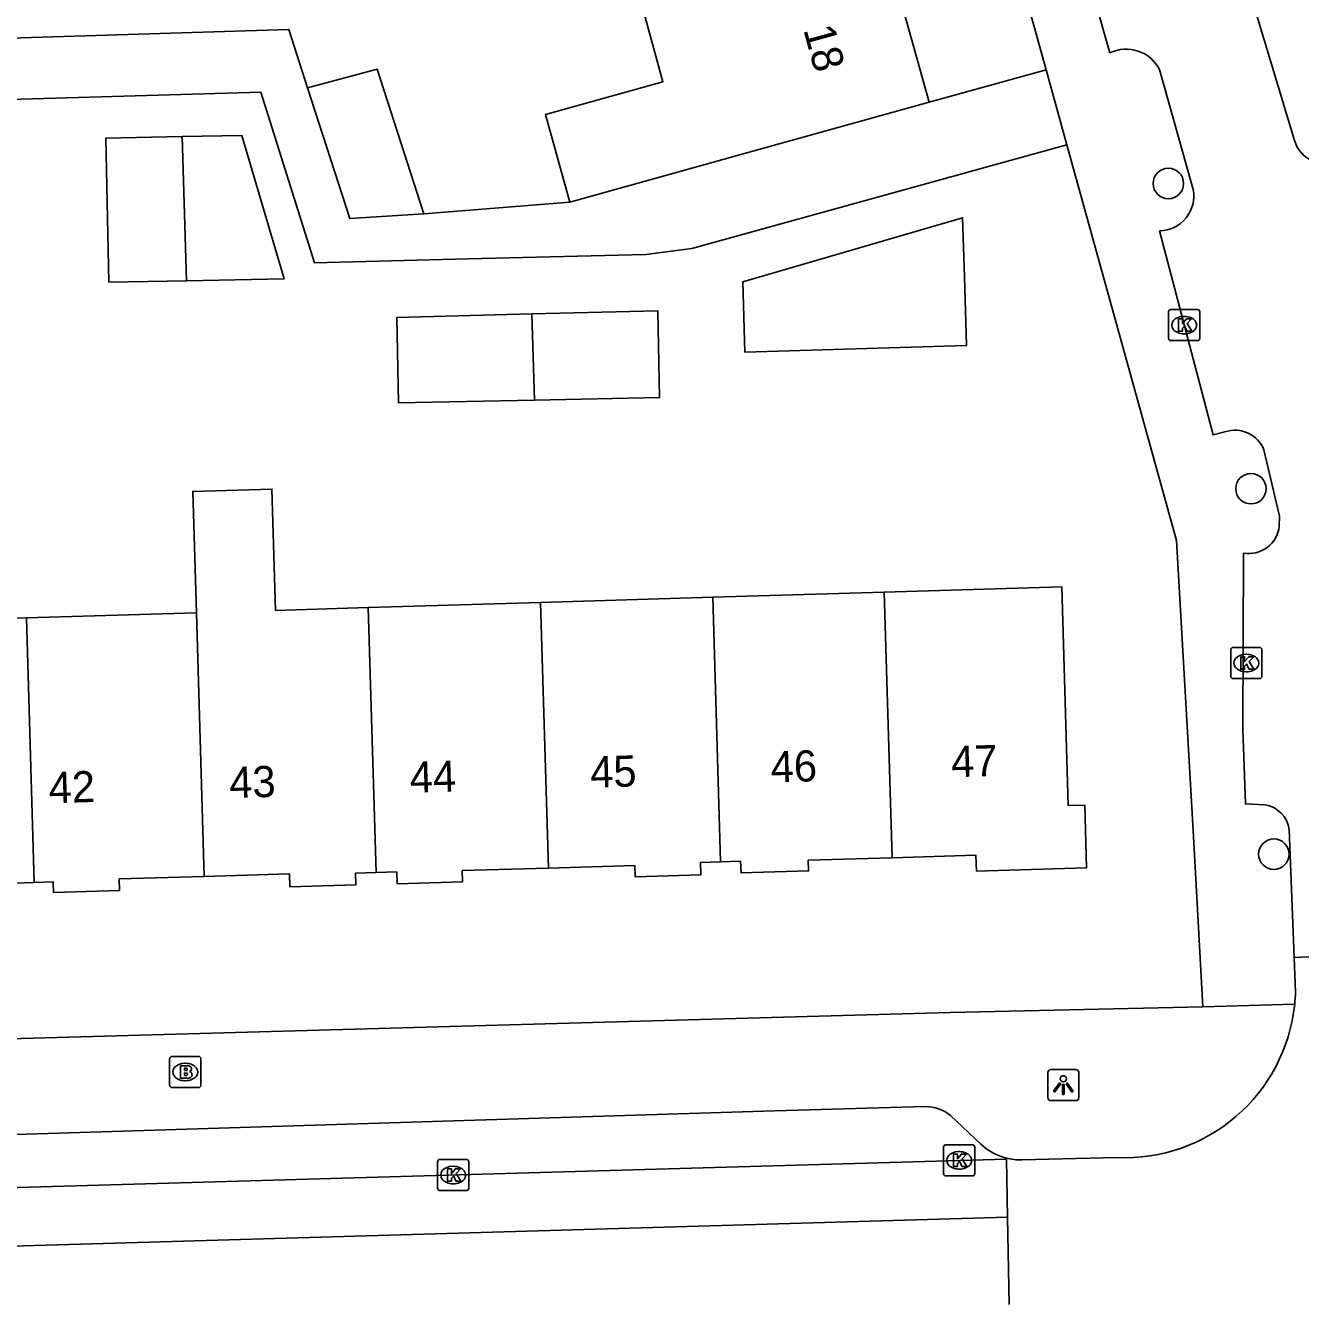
# Model space of a CAD drawing. Extents: x 162250 to 162654, y 380744 to 381605.
# Drawn here: x 162422.34 to 162463.25, y 381208.05 to 381249.03 of the extents above; entities that cross this region are included whole.
import ezdxf

# ---------------------------------------------------------------- set-up
doc = ezdxf.new("R2010")
doc.units = 0
for name, color, linetype in [('IMGEO_Boom', 7, 'Continuous'), ('IMGEO_Brandkraan', 7, 'Continuous'), ('IMGEO_Kolk', 7, 'Continuous'), ('IMGEO_Lichtpunt', 7, 'Continuous'), ('IMGEO_Pand', 7, 'Continuous'), ('IMGEO_Pand_nummerreeks', 7, 'Continuous'), ('IMGEO_Rijbaan_lokaal_gesloten', 7, 'Continuous'), ('IMGEO_Rijbaan_lokaal_open', 7, 'Continuous'), ('IMGEO_Voetpad_open', 7, 'Continuous')]:
    doc.layers.add(name, color=color, linetype=linetype)

msp = doc.modelspace()

# ---------------------------------------------------------------- linework, layer by layer
at = {"layer": 'IMGEO_Boom'}
for centre in [(162459.016, 381243.958), (162461.666, 381234.163), (162462.402, 381222.435)]:
    msp.add_circle(centre, 0.489, dxfattribs=at)
at = {"layer": 'IMGEO_Brandkraan'}
for p, q in [((162426.968, 381215.02), (162426.968, 381215.872)), ((162427.043, 381215.946), (162427.895, 381215.946)), ((162427.456, 381215.726), (162427.481, 381215.726)), ((162427.969, 381215.872), (162427.969, 381215.02)), ((162427.895, 381214.946), (162427.043, 381214.946)), ((162427.479, 381215.166), (162427.454, 381215.166))]:
    msp.add_line(p, q, dxfattribs=at)
for points in [[(162426.968, 381215.02), (162426.968, 381215.872)], [(162427.043, 381215.946), (162427.895, 381215.946)], [(162427.969, 381215.872), (162427.969, 381215.02)], [(162427.316, 381215.646), (162427.316, 381215.246), (162427.529, 381215.246)], [(162427.547, 381215.646), (162427.316, 381215.646)], [(162427.495, 381215.565), (162427.441, 381215.565), (162427.441, 381215.489)], [(162427.441, 381215.489), (162427.494, 381215.489)], [(162427.503, 381215.413), (162427.441, 381215.413), (162427.441, 381215.332)], [(162427.441, 381215.332), (162427.503, 381215.332)], [(162427.895, 381214.946), (162427.043, 381214.946)]]:
    msp.add_lwpolyline(points, dxfattribs=at)
for centre, radius, start, end in [((162427.045, 381215.87), 0.0765, 91.552, 178.448), ((162427.045, 381215.87), 0.0765, 91.552, 178.448), ((162427.893, 381215.87), 0.0765, 1.552, 88.448), ((162427.893, 381215.87), 0.0765, 1.552, 88.448), ((162427.496, 381215.527), 0.0379, 267.8285, 90.9355), ((162427.504, 381215.372), 0.0404, 269.8759, 90.5077), ((162427.535, 381215.497), 0.251, 268.6676, 293.5347), ((162427.551, 381215.501), 0.145, 59.4692, 91.5367), ((162427.576, 381215.548), 0.0922, 285.5137, 58.1501), ((162427.581, 381215.356), 0.105, 301.3115, 78.989), ((162427.045, 381215.022), 0.0765, 181.552, 268.448), ((162427.045, 381215.022), 0.0765, 181.552, 268.448), ((162427.893, 381215.022), 0.0765, 271.552, 358.448), ((162427.893, 381215.022), 0.0765, 271.552, 358.448)]:
    msp.add_arc(centre, radius, start, end, dxfattribs=at)
for centre, major_axis, ratio, start_param, end_param in [((162427.455, 381215.446), (-0.387, 0.002), 0.722429, 4.712389, 7.853982), ((162427.48, 381215.446), (-0.39, 0.002), 0.717154, 1.570796, 4.712389)]:
    msp.add_ellipse(centre, major_axis=major_axis, ratio=ratio, start_param=start_param, end_param=end_param, dxfattribs=at)
at = {"layer": 'IMGEO_Kolk'}
for p, q in [((162459.099, 381239.914), (162459.951, 381239.914)), ((162459.024, 381238.988), (162459.024, 381239.84)), ((162459.512, 381239.694), (162459.537, 381239.694)), ((162460.025, 381239.84), (162460.025, 381238.988)), ((162459.535, 381239.134), (162459.51, 381239.134)), ((162459.951, 381238.914), (162459.099, 381238.914)), ((162461.019, 381228.143), (162461.019, 381228.995)), ((162461.094, 381229.069), (162461.946, 381229.069)), ((162461.507, 381228.849), (162461.532, 381228.849)), ((162462.02, 381228.995), (162462.02, 381228.143)), ((162461.946, 381228.069), (162461.094, 381228.069)), ((162461.53, 381228.289), (162461.505, 381228.289)), ((162451.803, 381212.184), (162451.803, 381213.036)), ((162451.878, 381213.11), (162452.73, 381213.11)), ((162452.291, 381212.89), (162452.316, 381212.89)), ((162452.804, 381213.036), (162452.804, 381212.184)), ((162435.565, 381211.713), (162435.565, 381212.565)), ((162435.64, 381212.639), (162436.492, 381212.639)), ((162436.053, 381212.419), (162436.078, 381212.419)), ((162436.566, 381212.565), (162436.566, 381211.713)), ((162452.73, 381212.11), (162451.878, 381212.11)), ((162452.314, 381212.33), (162452.289, 381212.33)), ((162436.492, 381211.639), (162435.64, 381211.639)), ((162436.076, 381211.859), (162436.051, 381211.859))]:
    msp.add_line(p, q, dxfattribs=at)
for points in [[(162459.099, 381239.914), (162459.951, 381239.914)], [(162459.024, 381238.988), (162459.024, 381239.84)], [(162459.345, 381239.614), (162459.468, 381239.614), (162459.468, 381239.463), (162459.598, 381239.614), (162459.762, 381239.614), (162459.616, 381239.463), (162459.769, 381239.214), (162459.617, 381239.214), (162459.532, 381239.378), (162459.468, 381239.311), (162459.468, 381239.214), (162459.345, 381239.214), (162459.345, 381239.614)], [(162460.025, 381239.84), (162460.025, 381238.988)], [(162459.951, 381238.914), (162459.099, 381238.914)], [(162461.019, 381228.143), (162461.019, 381228.995)], [(162461.094, 381229.069), (162461.946, 381229.069)], [(162462.02, 381228.995), (162462.02, 381228.143)], [(162461.34, 381228.769), (162461.463, 381228.769), (162461.463, 381228.618), (162461.593, 381228.769), (162461.757, 381228.769), (162461.611, 381228.618), (162461.764, 381228.369), (162461.612, 381228.369), (162461.527, 381228.533), (162461.463, 381228.466), (162461.463, 381228.369), (162461.34, 381228.369), (162461.34, 381228.769)], [(162461.946, 381228.069), (162461.094, 381228.069)], [(162451.803, 381212.184), (162451.803, 381213.036)], [(162451.878, 381213.11), (162452.73, 381213.11)], [(162452.124, 381212.81), (162452.247, 381212.81), (162452.247, 381212.659), (162452.377, 381212.81), (162452.541, 381212.81), (162452.395, 381212.659), (162452.548, 381212.41), (162452.396, 381212.41), (162452.311, 381212.574), (162452.247, 381212.507), (162452.247, 381212.41), (162452.124, 381212.41), (162452.124, 381212.81)], [(162452.804, 381213.036), (162452.804, 381212.184)], [(162435.565, 381211.713), (162435.565, 381212.565)], [(162435.64, 381212.639), (162436.492, 381212.639)], [(162436.566, 381212.565), (162436.566, 381211.713)], [(162435.886, 381212.339), (162436.009, 381212.339), (162436.009, 381212.188), (162436.139, 381212.339), (162436.303, 381212.339), (162436.157, 381212.188), (162436.31, 381211.939), (162436.158, 381211.939), (162436.073, 381212.103), (162436.009, 381212.036), (162436.009, 381211.939), (162435.886, 381211.939), (162435.886, 381212.339)], [(162452.73, 381212.11), (162451.878, 381212.11)], [(162436.492, 381211.639), (162435.64, 381211.639)]]:
    msp.add_lwpolyline(points, dxfattribs=at)
for centre, start, end in [((162459.101, 381239.838), 91.552, 178.448), ((162459.101, 381239.838), 91.552, 178.448), ((162459.949, 381239.838), 1.552, 88.448), ((162459.949, 381239.838), 1.552, 88.448), ((162459.101, 381238.99), 181.552, 268.448), ((162459.101, 381238.99), 181.552, 268.448), ((162459.949, 381238.99), 271.552, 358.448), ((162459.949, 381238.99), 271.552, 358.448), ((162461.096, 381228.993), 91.552, 178.448), ((162461.096, 381228.993), 91.552, 178.448), ((162461.944, 381228.993), 1.552, 88.448), ((162461.944, 381228.993), 1.552, 88.448), ((162461.096, 381228.145), 181.552, 268.448), ((162461.096, 381228.145), 181.552, 268.448), ((162461.944, 381228.145), 271.552, 358.448), ((162461.944, 381228.145), 271.552, 358.448), ((162451.88, 381213.034), 91.552, 178.448), ((162451.88, 381213.034), 91.552, 178.448), ((162452.728, 381213.034), 1.552, 88.448), ((162452.728, 381213.034), 1.552, 88.448), ((162435.642, 381212.563), 91.552, 178.448), ((162435.642, 381212.563), 91.552, 178.448), ((162436.49, 381212.563), 1.552, 88.448), ((162436.49, 381212.563), 1.552, 88.448), ((162451.88, 381212.186), 181.552, 268.448), ((162451.88, 381212.186), 181.552, 268.448), ((162452.728, 381212.186), 271.552, 358.448), ((162452.728, 381212.186), 271.552, 358.448), ((162435.642, 381211.715), 181.552, 268.448), ((162435.642, 381211.715), 181.552, 268.448), ((162436.49, 381211.715), 271.552, 358.448), ((162436.49, 381211.715), 271.552, 358.448)]:
    msp.add_arc(centre, 0.0765, start, end, dxfattribs=at)
for centre, major_axis, ratio, start_param, end_param in [((162459.511, 381239.414), (-0.387, 0.002), 0.722429, 4.712389, 7.853982), ((162459.536, 381239.414), (-0.39, 0.002), 0.717154, 1.570796, 4.712389), ((162461.506, 381228.569), (-0.387, 0.002), 0.722429, 4.712389, 7.853982), ((162461.531, 381228.569), (-0.39, 0.002), 0.717154, 1.570796, 4.712389), ((162452.29, 381212.61), (-0.387, 0.002), 0.722429, 4.712389, 7.853982), ((162452.315, 381212.61), (-0.39, 0.002), 0.717154, 1.570796, 4.712389), ((162436.052, 381212.139), (-0.387, 0.002), 0.722429, 4.712389, 7.853982), ((162436.077, 381212.139), (-0.39, 0.002), 0.717154, 1.570796, 4.712389)]:
    msp.add_ellipse(centre, major_axis=major_axis, ratio=ratio, start_param=start_param, end_param=end_param, dxfattribs=at)
at = {"layer": 'IMGEO_Lichtpunt'}
for p, q in [((162455.148, 381215.43), (162455.148, 381214.623)), ((162455.148, 381215.43), (162455.148, 381214.623)), ((162456.05, 381215.525), (162455.242, 381215.525)), ((162456.05, 381215.525), (162455.242, 381215.525)), ((162456.144, 381214.623), (162456.144, 381215.43)), ((162456.144, 381214.623), (162456.144, 381215.43)), ((162455.242, 381214.529), (162456.05, 381214.529)), ((162455.242, 381214.529), (162456.05, 381214.529))]:
    msp.add_line(p, q, dxfattribs=at)
for points in [[(162455.522, 381215.094), (162455.561, 381215.066), (162455.373, 381214.804), (162455.335, 381214.831), (162455.522, 381215.094)], [(162455.624, 381215.046), (162455.671, 381215.046), (162455.671, 381214.724), (162455.624, 381214.724), (162455.624, 381215.046)], [(162455.734, 381215.066), (162455.772, 381215.093), (162455.959, 381214.831), (162455.92, 381214.803), (162455.734, 381215.066)]]:
    msp.add_lwpolyline(points, dxfattribs=at)
msp.add_circle((162455.647, 381215.228), 0.0994, dxfattribs=at)
for centre, start, end in [((162455.242, 381215.43), 90, 180), ((162455.242, 381215.43), 90, 180), ((162456.05, 381215.43), 0, 90), ((162456.05, 381215.43), 0, 90), ((162455.242, 381214.623), 180, 270), ((162455.242, 381214.623), 180, 270), ((162456.05, 381214.623), 270, 0), ((162456.05, 381214.623), 270, 360)]:
    msp.add_arc(centre, 0.0946, start, end, dxfattribs=at)
at = {"layer": 'IMGEO_Pand'}
for points in [[(162449.935, 381251.777), (162450.653, 381251.589), (162451.087, 381250), (162450.542, 381249.433), (162451.339, 381246.57)], [(162439.809, 381243.359), (162439.026, 381246.17), (162442.798, 381247.22), (162442.129, 381249.647)], [(162431.393, 381247.031), (162433.626, 381247.629), (162435.124, 381242.985)], [(162431.393, 381247.031), (162432.746, 381242.833), (162435.124, 381242.985)], [(162439.809, 381243.359), (162446.523, 381245.229), (162451.339, 381246.57)], [(162427.506, 381240.839), (162425.019, 381240.787), (162424.923, 381245.411), (162427.367, 381245.461)], [(162427.367, 381245.461), (162429.281, 381245.501), (162430.638, 381240.903), (162427.506, 381240.839)], [(162427.506, 381240.839), (162427.367, 381245.461)], [(162445.429, 381238.544), (162445.36, 381240.797), (162452.413, 381242.856), (162452.47, 381240.97), (162452.538, 381238.759), (162445.429, 381238.544)], [(162438.593, 381239.77), (162442.631, 381239.871), (162442.687, 381237.086), (162438.676, 381237.005)], [(162438.676, 381237.005), (162434.314, 381236.917), (162434.258, 381239.661), (162438.593, 381239.77)], [(162438.593, 381239.77), (162438.676, 381237.005)], [(162427.826, 381230.184), (162427.709, 381234.074), (162430.248, 381234.15), (162430.365, 381230.26), (162433.343, 381230.349)], [(162444.393, 381230.68), (162449.894, 381230.844)], [(162449.894, 381230.844), (162455.596, 381231.015), (162455.806, 381223.993), (162456.332, 381224.009), (162456.392, 381221.999), (162452.855, 381221.893), (162452.84, 381222.4), (162450.149, 381222.319)], [(162449.894, 381230.844), (162450.149, 381222.319)], [(162433.343, 381230.349), (162438.87, 381230.514)], [(162438.87, 381230.514), (162444.393, 381230.68)], [(162439.125, 381221.99), (162438.87, 381230.514)], [(162444.647, 381222.192), (162444.393, 381230.68)], [(162416.859, 381229.856), (162422.371, 381230.021)], [(162422.371, 381230.021), (162427.826, 381230.184)], [(162422.371, 381230.021), (162422.625, 381221.529)], [(162427.826, 381230.184), (162428.08, 381221.721)], [(162433.598, 381221.847), (162433.343, 381230.349)], [(162450.149, 381222.319), (162447.461, 381222.239), (162447.471, 381221.897), (162445.302, 381221.832), (162445.29, 381222.211), (162444.647, 381222.192)], [(162433.598, 381221.847), (162432.935, 381221.827), (162432.946, 381221.456), (162430.823, 381221.392), (162430.811, 381221.803), (162428.08, 381221.721)], [(162439.125, 381221.99), (162436.359, 381221.907), (162436.37, 381221.549), (162434.271, 381221.486), (162434.259, 381221.867), (162433.598, 381221.847)], [(162444.647, 381222.192), (162444.006, 381222.173), (162444.018, 381221.774), (162441.902, 381221.71), (162441.891, 381222.072), (162439.125, 381221.99)], [(162422.625, 381221.529), (162422.014, 381221.51), (162422.025, 381221.16), (162419.872, 381221.096), (162419.861, 381221.473), (162417.112, 381221.391)], [(162428.08, 381221.721), (162425.349, 381221.639), (162425.36, 381221.27), (162423.245, 381221.206), (162423.234, 381221.547), (162422.625, 381221.529)]]:
    msp.add_lwpolyline(points, dxfattribs=at)
at = {"layer": 'IMGEO_Rijbaan_lokaal_gesloten'}
for points in [[(162463.052, 381219.115), (162466.619, 381219.285)], [(162463.096, 381218.006), (162463.052, 381219.115)], [(162409.993, 381211.345), (162416.495, 381211.579), (162442.593, 381212.327), (162453.821, 381212.653)], [(162453.821, 381212.653), (162453.82, 381212.683)], [(162453.857, 381210.783), (162453.821, 381212.653)], [(162454.31, 381212.623), (162457.358, 381212.697)], [(162381.43, 381208.683), (162408.962, 381209.481), (162411.235, 381209.547), (162453.857, 381210.783)], [(162453.911, 381207.983), (162453.857, 381210.783)]]:
    msp.add_lwpolyline(points, dxfattribs=at)
for centre, radius, start, end in [((162457.076, 381218.225), 6.024, 354.2796, 357.9126), ((162457.605, 381218.185), 5.493, 267.4183, 354.1533), ((162454.308, 381214.641), 2.018, 255.993, 270.0449)]:
    msp.add_arc(centre, radius, start, end, dxfattribs=at)
at = {"layer": 'IMGEO_Rijbaan_lokaal_open'}
for points in [[(162454.505, 381257.402), (162456.613, 381250), (162457.141, 381248.145)], [(162463.064, 381245.338), (162461.583, 381250.246)], [(162458.732, 381247.612), (162459.813, 381243.767)], [(162458.733, 381242.434), (162460.452, 381235.89), (162460.833, 381235.984)], [(162462.084, 381235.406), (162462.581, 381233.278), (162462.576, 381232.959)], [(162461.424, 381232.097), (162461.41, 381226.459), (162461.487, 381224.052), (162462.109, 381224.023)], [(162462.89, 381223.225), (162463.052, 381219.115)]]:
    msp.add_lwpolyline(points, dxfattribs=at)
for centre, radius, start, end in [((162457.671, 381247.086), 1.184, 26.3648, 116.5926), ((162464.085, 381245.642), 1.065, 196.5736, 294.9093), ((162458.709, 381243.558), 1.124, 271.2289, 10.7421), ((162461.158, 381235.045), 0.994, 21.3107, 109.0925), ((162461.594, 381233.07), 0.988, 260.0749, 353.5375), ((162461.97, 381223.106), 0.928, 7.3951, 81.3712)]:
    msp.add_arc(centre, radius, start, end, dxfattribs=at)
at = {"layer": 'IMGEO_Voetpad_open'}
for points in [[(162455.092, 381247.608), (162454.43, 381250), (162442.682, 381292.462)], [(162413.914, 381248.378), (162430.79, 381248.903), (162431.393, 381247.031)], [(162451.339, 381246.57), (162455.092, 381247.608)], [(162455.092, 381247.608), (162455.758, 381245.2)], [(162455.758, 381245.2), (162443.719, 381241.869), (162442.253, 381241.678), (162436.55, 381241.544), (162431.611, 381241.41), (162429.895, 381246.884), (162409, 381246.281)], [(162460.124, 381217.537), (162459.819, 381223.005), (162459.272, 381232.499), (162455.758, 381245.2)], [(162435.124, 381242.985), (162439.809, 381243.359)], [(162377.478, 381215.273), (162452.018, 381217.357), (162460.124, 381217.537)], [(162463.07, 381217.625), (162460.124, 381217.537)], [(162412.829, 381213.238), (162416.534, 381213.265), (162446.377, 381214.198), (162451.217, 381214.335)], [(162452.022, 381214.054), (162452.993, 381213.128)]]:
    msp.add_lwpolyline(points, dxfattribs=at)
for centre, radius, start, end in [((162451.208, 381213.014), 1.321, 51.9261, 89.5889), ((162454.301, 381214.567), 1.945, 227.7439, 255.6876)]:
    msp.add_arc(centre, radius, start, end, dxfattribs=at)

# ---------------------------------------------------------------- texts
at = {"layer": 'IMGEO_Pand_nummerreeks'}
for s, rotation, p in [('18', 285.3551, (162447.297, 381248.9)), ('47', 1.6497, (162452.057, 381224.902)), ('45', 1.6497, (162440.475, 381224.568)), ('46', 1.6497, (162446.266, 381224.735)), ('42', 1.6497, (162423.099, 381224.068)), ('43', 1.6497, (162428.893, 381224.234)), ('44', 1.6497, (162434.684, 381224.401))]:
    msp.add_text(s, height=1, rotation=rotation, dxfattribs=at).set_placement(p)

doc.saveas('drawing.dxf')
